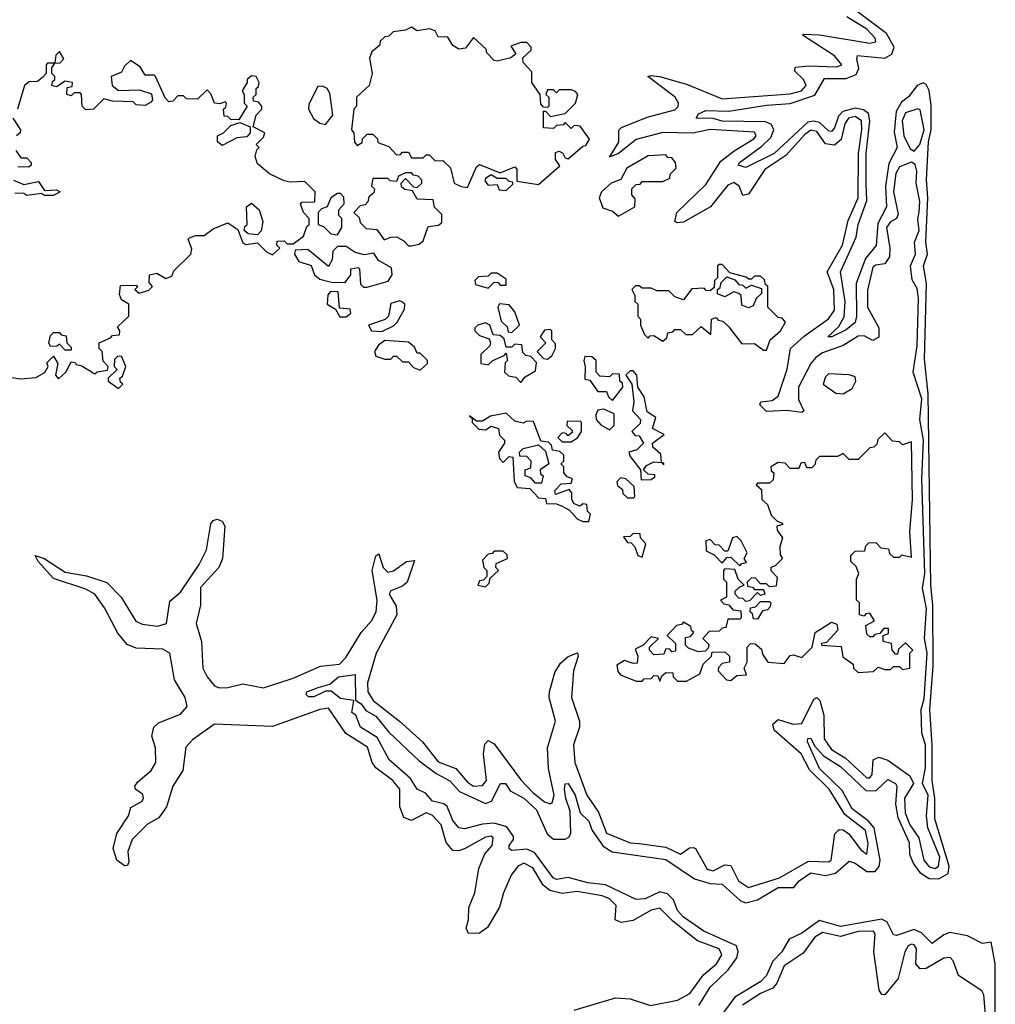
# Model space of a CAD drawing. Extents: x 2494106 to 2685573, y 758056 to 915185.
# Tile 425 of 507: x 2675541 to 2678839, y 833658 to 836988. Entities that reach past the tile are written whole.
import ezdxf

# ---------------------------------------------------------------- set-up
doc = ezdxf.new("R2010")
doc.units = 0

msp = doc.modelspace()

# ---------------------------------------------------------------- linework, layer by layer
at = {"layer": '0CON05XD'}
for points in [[(2677836.7, 833653.3), (2677875, 833715.4), (2677936.1, 833773.9), (2677964.7, 833815), (2677969.3, 833835), (2677963.8, 833855), (2677853.6, 833905), (2677785, 833952.1), (2677764.7, 833975), (2677750.9, 834010.8), (2677731.1, 834031.1), (2677705, 834038.1), (2677655, 834014.1), (2677625, 834011.8), (2677521.2, 834061.2), (2677461.7, 834068.3), (2677395, 834087.1), (2677355, 834079.5), (2677344.6, 834085), (2677281.5, 834171.5), (2677255, 834182.8), (2677205, 834177.5), (2677195, 834184), (2677196, 834195), (2677210.6, 834215), (2677210, 834225), (2677188.1, 834258.1), (2677145, 834270.5), (2677105, 834267.1), (2677045, 834251.4), (2677025, 834254.2), (2677005, 834278.8), (2676986.3, 834326.3), (2676975, 834335.6), (2676936.7, 834345), (2676912.2, 834372.2), (2676884, 834385), (2676861.5, 834421.5), (2676790, 834485), (2676749.6, 834559.6), (2676692.5, 834595), (2676677.5, 834635), (2676663.3, 834645), (2676670, 834685), (2676625, 834692), (2676593.6, 834716.4), (2676575, 834716.7), (2676535, 834697.1), (2676517.7, 834697.7), (2676508.8, 834705), (2676511.2, 834715), (2676550.4, 834729.5), (2676589.6, 834740.5), (2676618.8, 834765), (2676675, 834773.3), (2676675.8, 834685.8), (2676695, 834674.2), (2676710.9, 834650.9), (2676745, 834632.5), (2676788.5, 834578.5), (2676890.9, 834480.9), (2676948.6, 834438.6), (2676995, 834413.8), (2677027.8, 834377.8), (2677115, 834337.1), (2677135.4, 834344.6), (2677166.7, 834405), (2677183.3, 834405), (2677199.2, 834379.2), (2677245, 834355.3), (2677288.5, 834315), (2677324.1, 834234.1), (2677345, 834216.4), (2677385, 834216.2), (2677397.3, 834222.7), (2677404.2, 834235.8), (2677401.3, 834311.3), (2677386.7, 834353.3), (2677383, 834385), (2677385, 834403.3), (2677395, 834404), (2677419.2, 834365), (2677435.6, 834305.6), (2677465, 834277.5), (2677475.7, 834245.7), (2677512.8, 834192.8), (2677543.3, 834173.3), (2677725, 834146.9), (2677822.2, 834082.2), (2677875, 834066.6), (2677915, 834064.5), (2677978, 834008), (2677995, 834001.2), (2678035, 834011.1), (2678105, 834052.4), (2678157.8, 834052.2), (2678175.4, 834075), (2678215, 834102), (2678265, 834093.8), (2678298.6, 834101.4), (2678345, 834141.8), (2678365, 834134.7), (2678405, 834106.4), (2678432.6, 834107.4), (2678446.8, 834123.2), (2678449.6, 834145), (2678429.3, 834255), (2678408.6, 834278.6), (2678355, 834318.4), (2678321, 834381), (2678244.4, 834455), (2678204.5, 834545), (2678205, 834556.2), (2678215, 834558), (2678227.7, 834532.3), (2678258, 834498), (2678315, 834461.4), (2678401.2, 834381.2), (2678435, 834380), (2678475, 834417.5), (2678501.9, 834405), (2678506.1, 834395), (2678501.7, 834335), (2678509.1, 834289.1), (2678548.1, 834205), (2678549.3, 834165), (2678562.8, 834132.8), (2678583.4, 834103.4), (2678615, 834082.7), (2678648.3, 834081.7), (2678679.8, 834100.2), (2678683.4, 834125), (2678634.5, 834285), (2678633.9, 834355), (2678625.5, 834415), (2678625.8, 834535), (2678618, 834655), (2678628.7, 834801.3), (2678628.1, 835008.1), (2678620.6, 835075), (2678611.9, 835721.9), (2678599.6, 835839.6), (2678605.8, 836095), (2678596.4, 836155), (2678609.3, 836195), (2678603.8, 836235), (2678611.3, 836385), (2678606.1, 836446.1), (2678612.6, 836575), (2678621.9, 836615), (2678622.5, 836697.5), (2678615, 836748), (2678605, 836768), (2678595, 836774.2), (2678575, 836764.4), (2678545, 836726.2), (2678521.9, 836708.1), (2678503.2, 836676.8), (2678497.2, 836607.2), (2678507.5, 836555), (2678478.7, 836501.3), (2678467.3, 836425), (2678470.7, 836355), (2678442.1, 836297.9), (2678436, 836224), (2678400, 836180), (2678368.9, 836095), (2678370, 835985), (2678365, 835963.3), (2678335, 835938.2), (2678286.7, 835915), (2678272.5, 835915), (2678309.9, 835950.1), (2678327.4, 835982.6), (2678331.6, 836035), (2678315.3, 836135), (2678368.3, 836251.7), (2678375.7, 836295), (2678404, 836376), (2678402.7, 836432.7), (2678402.5, 836535), (2678414.9, 836645), (2678409.7, 836669.7), (2678393, 836683), (2678365, 836687.8), (2678323.3, 836676.7), (2678308.7, 836661.3), (2678295, 836621.5), (2678285, 836609.6), (2678275, 836611.6), (2678245, 836639.8), (2678225, 836644.3), (2678205, 836640.7), (2678091.8, 836535), (2677995, 836487.5), (2677970, 836495), (2677974.5, 836505), (2678049.9, 836560.1), (2678080.4, 836589.6), (2678090.3, 836615), (2678082.4, 836632.5), (2678062, 836642), (2677915, 836644.8), (2677885, 836653.8), (2677827.5, 836655), (2677835, 836668.8), (2677860, 836680), (2677938.3, 836678.3), (2678065, 836698.5), (2678145, 836704.3), (2678228.3, 836731.7), (2678261.7, 836788.3), (2678335, 836788.8), (2678368.3, 836801.7), (2678378, 836822), (2678370.4, 836855), (2678373.5, 836866.5), (2678465, 836857), (2678489, 836871), (2678497.5, 836895), (2678471.1, 836941.1), (2678371.9, 837015)], [(2677553.8, 833943.8), (2677557.6, 833992.4), (2677535, 834014.7), (2677510, 834025), (2677425, 834039.3), (2677375, 834032.8), (2677332.8, 834042.8), (2677310.5, 834060.5), (2677275, 834118.7), (2677245, 834135.3), (2677225, 834124.6), (2677202.1, 834095), (2677176.1, 834035), (2677163.3, 833986.7), (2677122.4, 833917.6), (2677095, 833898), (2677057.7, 833897.7), (2677050, 833915), (2677058.1, 833945), (2677059.2, 833985), (2677079.2, 834035), (2677092.6, 834117.4), (2677113.8, 834166.2), (2677137.9, 834195), (2677141.1, 834221.1), (2677135, 834226.2), (2677115, 834223.1), (2677045, 834183.1), (2677025, 834176.2), (2677005, 834177.8), (2676982.1, 834205), (2676965.6, 834265), (2676935, 834297), (2676915, 834304.7), (2676865, 834279.2), (2676840, 834290), (2676826.2, 834325), (2676825.5, 834385.5), (2676802, 834415), (2676745, 834457), (2676732.8, 834475), (2676716.9, 834526.9), (2676643.2, 834573.2), (2676585, 834658.8), (2676555, 834655.2), (2676395, 834597.5), (2676200, 834605), (2676125, 834552), (2676103, 834527), (2676091.9, 834448.1), (2676059.2, 834395), (2676037.7, 834325), (2676011.2, 834288.8), (2675972.6, 834267.4), (2675921.4, 834215), (2675906.5, 834175), (2675910.4, 834139.5), (2675905, 834127.5), (2675895, 834126.2), (2675868.8, 834145), (2675856.7, 834185), (2675868.9, 834235), (2675908.9, 834295), (2675916.3, 834323.7), (2675955, 834344.3), (2675959.4, 834355), (2675957, 834367), (2675932.5, 834385), (2675930, 834395), (2675940.4, 834409.6), (2675985, 834448.2), (2676001.6, 834475), (2676000.5, 834525), (2675988.2, 834565), (2675994.6, 834595.3), (2676010.2, 834609.8), (2676085, 834638.4), (2676107.5, 834665), (2676100.2, 834695), (2676063.8, 834755), (2676048.2, 834845), (2676025, 834858.6), (2675935, 834862.6), (2675904.8, 834874.8), (2675873.2, 834913.2), (2675828, 834998), (2675795, 835044.7), (2675765, 835061.2), (2675655, 835097.3), (2675603.5, 835155), (2675593.3, 835175), (2675623.8, 835165), (2675695, 835118.9), (2675766.9, 835106.9), (2675835, 835084.7), (2675884, 835035), (2675933.7, 834953.7), (2675955, 834943), (2676006.7, 834936.7), (2676037.7, 834945), (2676048.9, 835021.1), (2676085, 835051.2), (2676147.9, 835145), (2676171.9, 835195), (2676186.9, 835283.1), (2676195, 835294.3), (2676208.5, 835298.5), (2676225, 835291.4), (2676234.6, 835274.6), (2676226.5, 835165), (2676213.8, 835135), (2676152.6, 835067.4), (2676152, 835008), (2676137.1, 834945), (2676155.6, 834885), (2676160.4, 834795), (2676174.8, 834765), (2676199.7, 834735), (2676215, 834728.5), (2676245, 834729), (2676295, 834741.9), (2676365, 834728.4), (2676465, 834760.2), (2676558.3, 834801.7), (2676622.3, 834807.7), (2676645, 834831.3), (2676695, 834915.3), (2676730, 834955), (2676746.2, 834985), (2676749.3, 835025), (2676732.6, 835125), (2676745, 835174.2), (2676755, 835181.2), (2676769.3, 835135), (2676785, 835119.6), (2676805, 835123.2), (2676848, 835155), (2676875, 835158.8), (2676850.8, 835085), (2676835, 835071.8), (2676795, 835055.5), (2676789.5, 835045), (2676813.9, 835003.9), (2676815.3, 834975), (2676745.9, 834845), (2676716.7, 834745), (2676717.5, 834715), (2676735.7, 834685), (2676825, 834615.8), (2676902.8, 834545), (2676955, 834477.2), (2677015.1, 834455.1), (2677055, 834409.2), (2677075, 834395.7), (2677105, 834397.8), (2677118.8, 834415), (2677109.3, 834505), (2677112.9, 834537.1), (2677125, 834549.4), (2677145, 834538.5), (2677235, 834417.2), (2677275, 834373.9), (2677315, 834342.9), (2677334.5, 834335.5), (2677340.4, 834339.6), (2677347.1, 834365), (2677328.5, 834455), (2677325.2, 834525), (2677352, 834615), (2677331.3, 834695), (2677332.1, 834715), (2677350.4, 834779.6), (2677368.6, 834811.4), (2677395, 834833.5), (2677426.6, 834846.6), (2677428.5, 834835), (2677412.5, 834785), (2677406.5, 834695), (2677433.8, 834615), (2677433, 834595), (2677413.1, 834535), (2677417.9, 834475), (2677458.1, 834365), (2677497, 834307), (2677525, 834236.8), (2677605, 834203.8), (2677635, 834201), (2677725, 834188.9), (2677775, 834166), (2677805, 834186.6), (2677818.2, 834188.3), (2677825.4, 834185), (2677864.6, 834115), (2677885, 834109.2), (2677925, 834129.2), (2677945, 834127.5), (2677970.6, 834075), (2678005, 834052.9), (2678109.2, 834085), (2678207.7, 834142.3), (2678275, 834140), (2678284.3, 834145), (2678296.2, 834233.8), (2678310.9, 834249.1), (2678325, 834247.5), (2678344.2, 834234.2), (2678385, 834178.8), (2678405, 834166), (2678408.8, 834201.2), (2678399.8, 834245), (2678329.8, 834299.8), (2678277, 834385), (2678211.2, 834451.2), (2678182.2, 834505), (2678091.8, 834585), (2678086.9, 834605), (2678105, 834621.1), (2678156, 834605), (2678185, 834606.9), (2678225, 834690), (2678235, 834695.4), (2678245.2, 834685.2), (2678259.3, 834635), (2678260, 834555), (2678285, 834519.2), (2678331.3, 834491.3), (2678405, 834423.3), (2678415, 834423.4), (2678422.8, 834435), (2678425.5, 834485), (2678445, 834493.2), (2678475, 834483.4), (2678549.9, 834429.9), (2678562.3, 834405), (2678532.1, 834355), (2678534, 834305), (2678550, 834265), (2678580.3, 834220.2), (2678597.2, 834145), (2678615, 834122.8), (2678635, 834117.5), (2678646.7, 834125), (2678651.2, 834155), (2678610.3, 834255), (2678606.4, 834295), (2678611.5, 834365), (2678592.9, 834405), (2678602.4, 834457.6), (2678603.1, 834535), (2678590.7, 834575), (2678588, 834655), (2678598.7, 834691.3), (2678608.8, 834845), (2678599.8, 834895), (2678606.7, 834996.7), (2678592.7, 835065), (2678600.9, 835115), (2678590.6, 835435), (2678596.4, 835565), (2678584.1, 835635), (2678590.3, 835705), (2678561.6, 835795), (2678574.6, 835885), (2678579.2, 836045), (2678575, 836078.5), (2678557.8, 836107.8), (2678552.5, 836155), (2678568.9, 836195), (2678565.5, 836235), (2678581.4, 836275), (2678577.3, 836312.7), (2678581.9, 836338.1), (2678583.2, 836373.2), (2678570.8, 836435), (2678574.1, 836475), (2678568, 836498.1), (2678555, 836506), (2678515, 836490.4), (2678502.1, 836467.9), (2678494.4, 836405), (2678510.1, 836329.9), (2678504.8, 836315.2), (2678485, 836303.4), (2678471.3, 836285), (2678482.5, 836215), (2678481.2, 836185), (2678465, 836161.5), (2678435, 836157.8), (2678425, 836150.4), (2678406.9, 836073.1), (2678406.8, 836015), (2678444.7, 835945), (2678445, 835914), (2678425, 835902.9), (2678395, 835918.1), (2678375, 835917.4), (2678324.4, 835885.6), (2678255, 835860.6), (2678231.7, 835845), (2678215.1, 835824.9), (2678173.7, 835745), (2678173.1, 835703.1), (2678192, 835665), (2678185, 835659.2), (2678134.3, 835665.7), (2678065, 835662.1), (2678043.1, 835685), (2678046.2, 835695), (2678085, 835699.5), (2678105, 835714.5), (2678134.8, 835805.2), (2678147, 835875), (2678193, 835917), (2678275, 835975.8), (2678295.5, 836005), (2678292.9, 836075), (2678270.5, 836135), (2678322.4, 836225), (2678341.5, 836308.5), (2678375.2, 836385), (2678376.7, 836535), (2678388.1, 836615), (2678386.7, 836645), (2678365, 836660.2), (2678342.6, 836655), (2678329.8, 836635), (2678317.9, 836582.1), (2678295, 836563.3), (2678265, 836567.4), (2678235, 836609.2), (2678215, 836614), (2678195, 836599.8), (2678131.3, 836528.7), (2678059.6, 836480.4), (2678005, 836397.7), (2677985, 836392.9), (2677973.4, 836425), (2677955, 836436.6), (2677935, 836427.6), (2677906.7, 836393.3), (2677875.8, 836354.2), (2677785, 836302.3), (2677765, 836300), (2677755.8, 836305), (2677762.8, 836335), (2677860.3, 836429.7), (2677911.3, 836508.7), (2677955.7, 836544.3), (2678022.5, 836585), (2678030.8, 836595), (2678025, 836607.4), (2677875, 836616.6), (2677816.4, 836603.6), (2677715, 836606.5), (2677625, 836582.3), (2677565, 836534.7), (2677535, 836522.5), (2677566.8, 836573.2), (2677566.3, 836613.7), (2677575, 836623.3), (2677662.5, 836657.5), (2677755, 836683.1), (2677766.5, 836693.5), (2677768.4, 836705), (2677756.5, 836725), (2677664, 836795), (2677675, 836799.1), (2677703.8, 836795), (2677795, 836769.8), (2677915, 836720.2), (2678145, 836736.6), (2678183.2, 836746.8), (2678200, 836765), (2678190, 836785), (2678160.6, 836815), (2678163.6, 836826.4), (2678208.7, 836831.3), (2678302.2, 836827.8), (2678320.6, 836835), (2678295.4, 836865), (2678187.5, 836935), (2678191.7, 836938.3), (2678245, 836936.8), (2678415, 836908.4), (2678435, 836912.5), (2678432.3, 836925), (2678404.1, 836955), (2678337.5, 836997.5)], [(2677055, 836420), (2677085, 836490), (2677095, 836497.5), (2677165, 836470), (2677215, 836490), (2677221.7, 836481.7), (2677221.7, 836441.7), (2677295, 836430), (2677367, 836493), (2677352.5, 836515), (2677351.7, 836538.3), (2677365, 836542.5), (2677376.4, 836536.4), (2677385, 836520), (2677395, 836517.5), (2677445, 836560), (2677455, 836562.5), (2677467, 836583), (2677435, 836627.5), (2677415, 836630), (2677405, 836620), (2677385, 836640), (2677378.3, 836631.7), (2677355, 836630), (2677345, 836620), (2677311.7, 836621.7), (2677311.7, 836678.3), (2677318.3, 836678.3), (2677335, 836660), (2677385, 836670), (2677420, 836705), (2677427.5, 836735), (2677420, 836745), (2677405, 836750), (2677365, 836750), (2677355, 836740), (2677345, 836750), (2677325, 836750), (2677320, 836735), (2677330, 836725), (2677330, 836695), (2677325, 836690), (2677311.7, 836691.7), (2677303, 836703), (2677300, 836735), (2677272.5, 836775), (2677271.7, 836811.7), (2677243, 836843), (2677241.7, 836858.3), (2677270, 836885), (2677270, 836895), (2677255, 836910), (2677235, 836910), (2677201.7, 836898.3), (2677218.3, 836871.7), (2677201.7, 836858.3), (2677155, 836847.5), (2677145, 836850), (2677120, 836875), (2677118.3, 836888.3), (2677075, 836927.5), (2677048.3, 836891.7), (2677025, 836887.5), (2677005, 836900), (2676988.3, 836928.3), (2676955, 836930), (2676945, 836950), (2676926.4, 836956.4), (2676885, 836950), (2676865, 836962.5), (2676845, 836952.5), (2676803, 836947), (2676788.3, 836931.7), (2676775, 836930), (2676760, 836915), (2676758.3, 836901.7), (2676731.7, 836878.3), (2676723, 836857), (2676732.5, 836805), (2676722.5, 836765), (2676680, 836725), (2676680, 836695), (2676670, 836685), (2676662.5, 836615), (2676670, 836605), (2676673, 836573), (2676681.7, 836561.7), (2676698.3, 836571.7), (2676700, 836585), (2676715, 836600), (2676735, 836600), (2676750, 836585), (2676751.7, 836571.7), (2676788.3, 836558.3), (2676815, 836530), (2676828.3, 836531.7), (2676835, 836540), (2676855, 836540), (2676865, 836520), (2676905, 836520), (2676915, 836530), (2676925, 836530), (2676945, 836510), (2676971.7, 836511.7), (2676997, 836487), (2677010, 836435), (2677033, 836423), (2677055, 836420)], [(2675495, 835780), (2675545, 835773.3), (2675595, 835777.5), (2675626.1, 835793.9), (2675637.5, 835815), (2675633, 835827), (2675655, 835850), (2675670, 835825), (2675662.5, 835785), (2675672.5, 835772.5), (2675697.5, 835795), (2675715, 835830), (2675728.3, 835828.3), (2675731.7, 835821.7), (2675748.3, 835818.3), (2675795, 835790), (2675803, 835797), (2675838.3, 835801.7), (2675840, 835815), (2675823, 835833), (2675820, 835865), (2675810, 835875), (2675810, 835895), (2675848.3, 835911.7), (2675855, 835920), (2675878.3, 835921.7), (2675880, 835935), (2675871.7, 835948.3), (2675910, 835985), (2675910, 836025), (2675885, 836040), (2675878.3, 836058.3), (2675881.7, 836088.3), (2675935, 836090), (2675940, 836085), (2675930, 836075), (2675945, 836062.5), (2675977, 836073), (2675990, 836085), (2675978.3, 836098.3), (2675980, 836125), (2676005, 836130), (2676035, 836112.5), (2676055, 836120), (2676061.7, 836138.3), (2676120, 836195), (2676123, 836213), (2676110, 836245), (2676115, 836250), (2676135, 836257.5), (2676165, 836257.5), (2676195, 836280), (2676245, 836300), (2676278.3, 836278.3), (2676295, 836232.5), (2676305, 836227.5), (2676345, 836232.5), (2676375, 836202.5), (2676395, 836192.5), (2676420, 836215), (2676410, 836225), (2676411.7, 836238.3), (2676435, 836240), (2676445, 836230), (2676465, 836230), (2676500, 836255), (2676511.7, 836288.3), (2676520, 836295), (2676520, 836315), (2676500, 836335), (2676490, 836365), (2676495, 836370), (2676538.3, 836371.7), (2676540, 836405), (2676505, 836440), (2676455, 836437.5), (2676435, 836442.5), (2676385, 836466.7), (2676345, 836500), (2676337.5, 836525), (2676342.5, 836547.5), (2676350, 836555), (2676340, 836565), (2676365, 836590), (2676370, 836605), (2676330, 836625), (2676340, 836665), (2676360, 836685), (2676360, 836695), (2676348.3, 836708.3), (2676331.7, 836711.7), (2676330, 836725), (2676340, 836735), (2676340, 836755), (2676348.3, 836761.7), (2676350, 836775), (2676340, 836795), (2676325, 836797.5), (2676310, 836785), (2676310, 836775), (2676293, 836747), (2676300, 836735), (2676300, 836705), (2676310, 836695), (2676281.7, 836648.3), (2676255, 836650), (2676245, 836660), (2676231.7, 836661.7), (2676230, 836685), (2676238.3, 836691.7), (2676240, 836705), (2676235, 836710), (2676217.5, 836702.5), (2676200, 836705), (2676187, 836737), (2676175, 836750), (2676141.7, 836718.3), (2676105, 836720), (2676095, 836730), (2676075, 836730), (2676058.3, 836711.7), (2676045, 836710), (2676033, 836723), (2676000, 836795), (2675995, 836800), (2675965, 836800), (2675948.3, 836828.3), (2675915, 836850), (2675895, 836830), (2675885, 836810), (2675850, 836795), (2675853.3, 836765), (2675875, 836747.5), (2675945, 836750), (2675987, 836737), (2675990, 836715), (2675983, 836707), (2675965, 836697.5), (2675935, 836700), (2675925, 836710), (2675855, 836712.5), (2675825, 836720), (2675790, 836685), (2675765, 836682.5), (2675752.5, 836695), (2675750, 836735), (2675745, 836740), (2675725, 836740), (2675715, 836730), (2675700, 836735), (2675701.7, 836758.3), (2675718.3, 836761.7), (2675720, 836775), (2675695, 836780), (2675665, 836760), (2675650, 836765), (2675651.7, 836778.3), (2675660, 836785), (2675660, 836795), (2675650, 836805), (2675650, 836825), (2675660, 836840), (2675678.3, 836841.7), (2675690, 836855), (2675675, 836880), (2675663, 836867), (2675660, 836840), (2675635, 836840), (2675630, 836835), (2675630, 836805), (2675618.3, 836791.7), (2675601.7, 836778.3), (2675573, 836777), (2675557.5, 836765), (2675533.3, 836685)], [(2676575, 836632.5), (2676600, 836665), (2676589.3, 836739.3), (2676580, 836755), (2676565, 836762.5), (2676548.3, 836761.7), (2676518.3, 836701.7), (2676517.5, 836685), (2676533.6, 836653.6), (2676555, 836637.5), (2676575, 836632.5)], [(2678565, 836543.1), (2678584.1, 836565.9), (2678597.8, 836615), (2678585, 836682.5), (2678576.4, 836686.4), (2678535, 836672.9), (2678524, 836645), (2678529.5, 836595), (2678550.6, 836550.6), (2678565, 836543.1)], [(2675517.5, 836655), (2675543.3, 836615), (2675542.5, 836605), (2675530, 836595)], [(2676225, 836562.5), (2676210, 836575), (2676210, 836595), (2676230, 836605), (2676255, 836630), (2676285, 836640), (2676320, 836625), (2676320, 836605), (2676308.3, 836591.7), (2676275, 836587.5), (2676225, 836562.5)], [(2675527.5, 836545), (2675545, 836520), (2675565, 836520), (2675580, 836505), (2675580, 836495), (2675571.7, 836488.3), (2675535, 836490)], [(2677565, 836323.3), (2677620, 836355), (2677621.7, 836381.7), (2677610, 836395), (2677610, 836415), (2677625, 836430), (2677638.3, 836431.7), (2677645, 836440), (2677715, 836440), (2677738.3, 836451.7), (2677740, 836465), (2677760, 836485), (2677757.5, 836505), (2677745, 836520), (2677731.7, 836521.7), (2677725, 836530), (2677665, 836527.5), (2677593.3, 836485), (2677573, 836447), (2677540, 836435), (2677507.5, 836405), (2677500, 836385), (2677511.7, 836351.7), (2677545, 836340), (2677565, 836323.3)], [(2675520, 836445), (2675555, 836430), (2675605, 836440), (2675625, 836410), (2675665, 836412.5), (2675677.5, 836405), (2675655, 836392.5), (2675625, 836392.5), (2675615, 836400), (2675565, 836392.5), (2675555, 836400), (2675525, 836401.2)], [(2676865, 836222.5), (2676891.7, 836228.3), (2676905, 836240), (2676921.7, 836288.3), (2676957, 836293), (2676968.3, 836301.7), (2676968.3, 836328.3), (2676943, 836353), (2676938.3, 836378.3), (2676885, 836380), (2676868.3, 836408.3), (2676843, 836413), (2676831.7, 836421.7), (2676830, 836435), (2676845, 836450), (2676871.7, 836421.7), (2676885, 836420), (2676900, 836435), (2676900, 836445), (2676888.3, 836458.3), (2676871.7, 836461.7), (2676865, 836470), (2676845, 836470), (2676821.7, 836458.3), (2676815, 836440), (2676793, 836443), (2676785, 836450), (2676735, 836450), (2676730, 836425), (2676740, 836415), (2676738.3, 836401.7), (2676721.7, 836388.3), (2676718.3, 836371.7), (2676708.3, 836361.7), (2676691.7, 836358.3), (2676670, 836335), (2676688.3, 836318.3), (2676691.7, 836301.7), (2676711.7, 836281.7), (2676748.3, 836278.3), (2676772.5, 836242.5), (2676795, 836252.5), (2676815, 836253.3), (2676840, 836240), (2676855, 836222.5), (2676865, 836222.5)], [(2677185, 836410), (2677208.3, 836431.7), (2677208.3, 836438.3), (2677195, 836440), (2677185, 836450), (2677155, 836450), (2677135, 836462.5), (2677115, 836450), (2677113, 836443), (2677125, 836427.5), (2677155, 836430), (2677161.7, 836411.7), (2677185, 836410)], [(2676615, 836260), (2676630, 836285), (2676630, 836315), (2676620, 836325), (2676620, 836345), (2676637.5, 836365), (2676637, 836387), (2676625, 836400), (2676615, 836400), (2676592.5, 836385), (2676580, 836355), (2676561.7, 836348.3), (2676550, 836335), (2676550, 836295), (2676568.3, 836288.3), (2676593, 836263), (2676615, 836260)], [(2676345, 836260), (2676313, 836263), (2676300, 836275), (2676301.7, 836288.3), (2676310, 836295), (2676307.5, 836355), (2676325, 836367.5), (2676350, 836345), (2676362.5, 836305), (2676357, 836273), (2676345, 836260)], [(2676715, 836082.5), (2676787, 836103), (2676800, 836125), (2676798.3, 836148.3), (2676753.3, 836173.3), (2676738.3, 836198.3), (2676705, 836192.5), (2676675, 836200), (2676645, 836220), (2676615, 836220), (2676600, 836205), (2676597.5, 836175), (2676585, 836152.5), (2676515, 836210), (2676471.7, 836208.3), (2676470, 836195), (2676485, 836170), (2676526.4, 836156.4), (2676537.5, 836125), (2676555, 836110), (2676595, 836100), (2676641.7, 836098.3), (2676660, 836125), (2676660, 836145), (2676685, 836150), (2676690, 836145), (2676693, 836093), (2676703, 836083), (2676715, 836082.5)], [(2678065, 835870), (2678077.5, 835905), (2678112.5, 835935), (2678130, 835965), (2678118.3, 835978.3), (2678105, 835980), (2678070, 836015), (2678070, 836085), (2678061.7, 836091.7), (2678058.3, 836108.3), (2678045, 836120), (2678025, 836120), (2678015, 836110), (2678005, 836110), (2677997, 836117), (2677941.7, 836131.7), (2677915, 836160), (2677905, 836160), (2677900, 836155), (2677900, 836115), (2677890, 836105), (2677888.3, 836081.7), (2677875, 836070), (2677861.7, 836071.7), (2677855, 836080), (2677813, 836077), (2677785, 836040), (2677755, 836050), (2677735, 836070), (2677695, 836070), (2677675, 836080), (2677645, 836080), (2677635, 836087.5), (2677623, 836087), (2677610, 836075), (2677620, 836055), (2677620, 836035), (2677630, 836025), (2677630, 835985), (2677640, 835975), (2677640, 835955), (2677653, 835923), (2677665, 835910), (2677671.7, 835918.3), (2677685, 835920), (2677715, 835900), (2677728.3, 835911.7), (2677731.7, 835928.3), (2677748.3, 835931.7), (2677755, 835940), (2677775, 835940), (2677793, 835923), (2677815, 835922.5), (2677845, 835950), (2677877, 835923), (2677880, 835975), (2677895, 835980), (2677901.7, 835971.7), (2677918.3, 835968.3), (2677938.3, 835948.3), (2677981.7, 835891.7), (2678025, 835892.5), (2678055, 835870), (2678065, 835870)], [(2677125, 836080), (2677145, 836100), (2677158.3, 836098.3), (2677165, 836090), (2677185, 836090), (2677185, 836110), (2677155, 836130), (2677135, 836130), (2677125, 836120), (2677091.7, 836118.3), (2677080, 836105), (2677081.7, 836091.7), (2677125, 836080)], [(2678005, 836012.5), (2677981.7, 836021.7), (2677980, 836055), (2677971.7, 836061.7), (2677955, 836067.5), (2677925, 836050), (2677900, 836060), (2677900, 836075), (2677908.3, 836081.7), (2677911.7, 836098.3), (2677931.7, 836118.3), (2677958.3, 836108.3), (2677971.7, 836091.7), (2677985, 836090), (2677995, 836080), (2678015, 836090), (2678048.3, 836078.3), (2678048.3, 836061.7), (2678030, 836045), (2678020, 836020), (2678005, 836012.5)], [(2676645, 835982.5), (2676660, 835995), (2676658.3, 836008.3), (2676621.7, 836011.7), (2676617.5, 836067.5), (2676591.7, 836068.3), (2676582.5, 836057.5), (2676580, 836025), (2676608.3, 836008.3), (2676623, 835983), (2676645, 835982.5)], [(2676765, 835932.5), (2676805, 835952.5), (2676817.5, 835965), (2676841.7, 836008.3), (2676842.5, 836025), (2676835, 836032.5), (2676825, 836036.7), (2676795, 836027.5), (2676787.5, 835985), (2676776.7, 835973.3), (2676720, 835955), (2676730, 835935), (2676765, 835932.5)], [(2677205, 835930), (2677230, 835955), (2677215, 836000), (2677195, 836023.3), (2677163, 836027), (2677157.5, 836015), (2677168.3, 835968.3), (2677188.3, 835948.3), (2677191.7, 835931.7), (2677205, 835930)], [(2677235, 835760), (2677250, 835780), (2677285, 835800), (2677288.3, 835828.3), (2677268.3, 835848.3), (2677251.7, 835851.7), (2677241.7, 835861.7), (2677238.3, 835888.3), (2677215, 835890), (2677205, 835880), (2677185, 835880), (2677178.3, 835908.3), (2677165, 835920), (2677141.7, 835921.7), (2677130, 835955), (2677115, 835962.5), (2677090, 835955), (2677080, 835945), (2677080, 835935), (2677095, 835920), (2677128.3, 835908.3), (2677132.5, 835895), (2677130, 835885), (2677100, 835855), (2677100, 835825), (2677125, 835820), (2677140, 835835), (2677178.3, 835851.7), (2677185, 835860), (2677190, 835835), (2677182.5, 835827.5), (2677180, 835795), (2677193, 835783), (2677218.3, 835778.3), (2677235, 835760)], [(2675715, 835870), (2675695, 835870), (2675675, 835890), (2675667, 835883), (2675645, 835882.5), (2675640, 835895), (2675645, 835920), (2675655, 835930), (2675675, 835930), (2675681.7, 835921.7), (2675698.3, 835918.3), (2675700, 835895), (2675715, 835880), (2675715, 835870)], [(2677325, 835840), (2677339.3, 835850.7), (2677352.5, 835875), (2677351.7, 835891.7), (2677340, 835905), (2677340, 835935), (2677335, 835940), (2677315, 835937.5), (2677300, 835915), (2677320, 835895), (2677290, 835865), (2677311.7, 835841.7), (2677325, 835840)], [(2676895, 835802.5), (2676920, 835825), (2676920, 835835), (2676895, 835860), (2676885, 835860), (2676875, 835880), (2676855, 835897.5), (2676775, 835902.5), (2676753.6, 835886.4), (2676740, 835865), (2676745, 835850), (2676775, 835840), (2676795, 835840), (2676805, 835850), (2676815, 835850), (2676835, 835830), (2676855, 835830), (2676871.7, 835811.7), (2676895, 835802.5)], [(2675875, 835740), (2675890, 835755), (2675881.7, 835761.7), (2675880, 835775), (2675888.3, 835781.7), (2675900, 835815), (2675885, 835850), (2675871.7, 835848.3), (2675861.7, 835838.3), (2675860, 835815), (2675870, 835805), (2675840, 835775), (2675840, 835765), (2675875, 835740)], [(2677545, 835700), (2677580, 835745), (2677578.3, 835758.3), (2677570, 835765), (2677568.3, 835788.3), (2677545, 835790), (2677535, 835780), (2677501.7, 835781.7), (2677490, 835795), (2677490, 835835), (2677475, 835847.5), (2677451.7, 835848.3), (2677447.5, 835835), (2677453, 835813), (2677451.7, 835771.7), (2677468.3, 835768.3), (2677495, 835730), (2677525, 835730), (2677531.7, 835711.7), (2677545, 835700)], [(2677641.7, 835431.7), (2677675, 835432.5), (2677688.3, 835441.7), (2677688.3, 835448.3), (2677665, 835450), (2677650, 835465), (2677660, 835480), (2677685, 835492.5), (2677710, 835490), (2677718.3, 835481.7), (2677718.3, 835488.3), (2677710, 835490), (2677708.3, 835518.3), (2677681.7, 835541.7), (2677680, 835555), (2677720, 835585), (2677680, 835605), (2677691.7, 835641.7), (2677661.7, 835661.7), (2677651.7, 835711.7), (2677630, 835745), (2677627.5, 835785), (2677615, 835800), (2677605, 835800), (2677590, 835785), (2677610, 835755), (2677617.5, 835695), (2677612.5, 835665), (2677640, 835635), (2677638.3, 835621.7), (2677610, 835595), (2677621.7, 835581.7), (2677635, 835580), (2677650, 835555), (2677627, 835533), (2677600, 835525), (2677605, 835510), (2677640, 835465), (2677641.7, 835431.7)], [(2678325, 835722.5), (2678355, 835740), (2678367.5, 835765), (2678365, 835780), (2678345, 835786.7), (2678275, 835790), (2678265, 835780), (2678257.5, 835755), (2678300, 835725), (2678325, 835722.5)], [(2677465, 835290), (2677470, 835315), (2677460, 835325), (2677458.3, 835348.3), (2677445, 835350), (2677435, 835342.5), (2677415, 835350), (2677407.5, 835365), (2677407, 835387), (2677398.3, 835398.3), (2677351.7, 835381.7), (2677350, 835395), (2677371.7, 835418.3), (2677405, 835420), (2677410, 835435), (2677391.7, 835441.7), (2677380, 835455), (2677380, 835475), (2677370, 835485), (2677380, 835495), (2677380, 835515), (2677367, 835527), (2677341.7, 835531.7), (2677338.3, 835548.3), (2677328.3, 835558.3), (2677302.5, 835562.5), (2677278.3, 835628.3), (2677255, 835630), (2677242.5, 835622.5), (2677215, 835630), (2677185, 835656.7), (2677133, 835647), (2677105, 835630), (2677085, 835630), (2677061.7, 835648.3), (2677070, 835640), (2677070, 835625), (2677093, 835603), (2677115, 835600), (2677135, 835612.5), (2677160, 835605), (2677163, 835583), (2677180, 835565), (2677180, 835555), (2677160, 835525), (2677163, 835503), (2677175, 835490), (2677195, 835510), (2677208.3, 835508.3), (2677213, 835427), (2677222.5, 835405), (2677265, 835402.5), (2677295, 835370), (2677318.3, 835368.3), (2677321.7, 835351.7), (2677355, 835350), (2677375, 835342.5), (2677399.3, 835329.3), (2677425, 835300), (2677445, 835290), (2677465, 835290)], [(2677535, 835600), (2677550, 835615), (2677550, 835655), (2677515, 835670), (2677495, 835667.5), (2677488.3, 835651.7), (2677490, 835635), (2677505, 835617.5), (2677535, 835600)], [(2677405, 835560), (2677426.4, 835573.6), (2677440, 835595), (2677440, 835625), (2677435, 835630), (2677391.7, 835628.3), (2677390, 835615), (2677408.3, 835598.3), (2677408.3, 835591.7), (2677395, 835580), (2677388.3, 835588.3), (2677375, 835590), (2677360, 835575), (2677375, 835560), (2677405, 835560)], [(2677795, 834750), (2677840, 834775), (2677851.7, 834808.3), (2677880, 834835), (2677881.7, 834848.3), (2677925, 834850), (2677940, 834835), (2677940, 834815), (2677915, 834810), (2677903, 834797), (2677902.5, 834785), (2677930, 834755), (2677945, 834752.5), (2677965, 834770), (2677998.3, 834771.7), (2677990, 834795), (2678000, 834815), (2678000, 834865), (2678011.7, 834878.3), (2678027, 834877), (2678048.3, 834858.3), (2678051.7, 834841.7), (2678070, 834815), (2678125, 834810), (2678145, 834837.5), (2678155, 834840), (2678185, 834830), (2678220, 834865), (2678230, 834915), (2678285, 834950), (2678303, 834943), (2678307, 834923), (2678268.3, 834881.7), (2678251.7, 834878.3), (2678251.7, 834871.7), (2678318.3, 834868.3), (2678323, 834833), (2678358.3, 834808.3), (2678360, 834795), (2678375, 834780), (2678427, 834783), (2678442.5, 834797.5), (2678465, 834790), (2678485, 834790), (2678495, 834800), (2678515, 834800), (2678525, 834790), (2678550, 834795), (2678550, 834845), (2678560, 834855), (2678535, 834880), (2678511.7, 834858.3), (2678508.3, 834841.7), (2678501.7, 834841.7), (2678490, 834855), (2678488.3, 834878.3), (2678460, 834885), (2678460, 834905), (2678478.3, 834911.7), (2678478.3, 834928.3), (2678461.7, 834928.3), (2678448.3, 834911.7), (2678431.7, 834908.3), (2678425, 834900), (2678415, 834900), (2678405, 834910), (2678401.7, 834938.3), (2678430, 834955), (2678415, 834980), (2678401.7, 834978.3), (2678395, 834970), (2678380, 834975), (2678380, 835015), (2678370, 835025), (2678370, 835095), (2678377.5, 835115), (2678368.3, 835138.3), (2678350, 835155), (2678350, 835175), (2678365, 835190), (2678398.3, 835191.7), (2678401.7, 835208.3), (2678411.7, 835218.3), (2678435, 835220), (2678451.7, 835201.7), (2678478.3, 835198.3), (2678481.7, 835181.7), (2678495, 835170), (2678515, 835170), (2678522.5, 835177.5), (2678555, 835170), (2678550, 835255), (2678559.4, 835365), (2678555, 835560), (2678525, 835550), (2678515, 835560), (2678491.7, 835561.7), (2678465, 835590), (2678441.7, 835568.3), (2678438.3, 835551.7), (2678428.3, 835541.7), (2678415, 835540), (2678375, 835500), (2678345, 835500), (2678325, 835520), (2678305, 835510), (2678245, 835510), (2678231.7, 835498.3), (2678228.3, 835481.7), (2678218.3, 835471.7), (2678201.7, 835471.7), (2678195, 835490), (2678181.7, 835488.3), (2678175, 835470), (2678145, 835470), (2678128.3, 835488.3), (2678105, 835490), (2678080, 835475), (2678081.7, 835461.7), (2678090, 835455), (2678088.3, 835431.7), (2678075, 835420), (2678035, 835420), (2678030, 835415), (2678048.3, 835398.3), (2678050, 835365), (2678068.3, 835348.3), (2678081.7, 835311.7), (2678101.7, 835291.7), (2678120, 835285), (2678120, 835280), (2678100, 835275), (2678101.7, 835261.7), (2678120, 835235), (2678110, 835205), (2678111.7, 835178.3), (2678120, 835165), (2678095, 835140), (2678080, 835135), (2678080, 835125), (2678101.7, 835101.7), (2678098.3, 835071.7), (2678075, 835070), (2678065, 835080), (2678045, 835080), (2678028.3, 835098.3), (2678015, 835100), (2678000, 835085), (2678001.7, 835071.7), (2678018.3, 835068.3), (2678025, 835060), (2678055, 835060), (2678060, 835045), (2678045, 835040), (2678035, 835050), (2678008.3, 835021.7), (2677995, 835020), (2677985, 835030), (2677971.7, 835031.7), (2677960, 835045), (2677960, 835055), (2677975, 835070), (2677990, 835075), (2677970, 835095), (2677958.3, 835128.3), (2677925, 835130), (2677920, 835125), (2677920, 835095), (2677930, 835085), (2677930, 835035), (2677910, 835025), (2677921.7, 835011.7), (2677938.3, 835008.3), (2677951.7, 834991.7), (2677978.3, 834988.3), (2677980, 834965), (2677975, 834960), (2677935, 834960), (2677928.3, 834931.7), (2677915, 834930), (2677905, 834920), (2677871.7, 834918.3), (2677850, 834895), (2677870, 834875), (2677868.3, 834861.7), (2677858.3, 834851.7), (2677835, 834850), (2677801.7, 834861.7), (2677791.7, 834871.7), (2677791.7, 834898.3), (2677808.3, 834901.7), (2677820, 834915), (2677811.7, 834921.7), (2677810, 834935), (2677785, 834950), (2677778.3, 834941.7), (2677761.7, 834938.3), (2677730, 834905), (2677758.3, 834878.3), (2677758.3, 834851.7), (2677745, 834850), (2677738.3, 834858.3), (2677725, 834860), (2677718.3, 834841.7), (2677685, 834840), (2677670, 834855), (2677670, 834865), (2677700, 834895), (2677675, 834900), (2677648.3, 834871.7), (2677621.7, 834858.3), (2677630, 834835), (2677628.3, 834811.7), (2677615, 834810), (2677585, 834820), (2677560, 834805), (2677563, 834783), (2677571.7, 834771.7), (2677625, 834750), (2677645, 834750), (2677651.7, 834758.3), (2677675, 834760), (2677685, 834770), (2677698.3, 834768.3), (2677705, 834750), (2677711.7, 834768.3), (2677725, 834780), (2677748.3, 834778.3), (2677750, 834765), (2677765, 834750), (2677795, 834750)], [(2677305, 835420), (2677285, 835420), (2677268.3, 835438.3), (2677250, 835445), (2677250, 835465), (2677268.3, 835471.7), (2677270, 835495), (2677255, 835510), (2677231.7, 835511.7), (2677230, 835525), (2677243, 835537), (2677295, 835550), (2677318.3, 835528.3), (2677330, 835485), (2677300, 835465), (2677301.7, 835451.7), (2677310, 835445), (2677305, 835420)], [(2677615, 835370), (2677620, 835375), (2677618.3, 835408.3), (2677590, 835435), (2677571.7, 835438.3), (2677560, 835425), (2677561.7, 835411.7), (2677578.3, 835398.3), (2677580, 835385), (2677595, 835370), (2677615, 835370)], [(2677645, 835170), (2677657.5, 835215), (2677640, 835235), (2677638.3, 835248.3), (2677615, 835250), (2677605, 835240), (2677581.7, 835238.3), (2677595, 835220), (2677608.3, 835218.3), (2677620, 835205), (2677630, 835175), (2677645, 835170)], [(2677975, 835140), (2677981.7, 835148.3), (2677998.3, 835151.7), (2677990, 835165), (2678000, 835185), (2677980, 835225), (2677965, 835240), (2677950, 835235), (2677935, 835190), (2677925, 835190), (2677905, 835210), (2677891.7, 835211.7), (2677875, 835230), (2677860, 835225), (2677861.7, 835191.7), (2677888.3, 835178.3), (2677915, 835150), (2677931.7, 835168.3), (2677945, 835170), (2677975, 835140)], [(2677115, 835070), (2677128.3, 835081.7), (2677131.7, 835098.3), (2677160, 835125), (2677150, 835135), (2677151.7, 835148.3), (2677190, 835165), (2677188.3, 835178.3), (2677175, 835190), (2677145, 835190), (2677138.3, 835181.7), (2677125, 835180), (2677105, 835160), (2677110, 835135), (2677120, 835125), (2677120, 835105), (2677108.3, 835091.7), (2677095, 835090), (2677090, 835075), (2677115, 835070)], [(2678035, 834960), (2678021.7, 834961.7), (2678018.3, 834978.3), (2678010, 834985), (2678011.7, 834998.3), (2678028.3, 835001.7), (2678045, 835020), (2678075, 835020), (2678080, 835015), (2678078.3, 835001.7), (2678068.3, 834991.7), (2678051.7, 834988.3), (2678035, 834960)], [(2677415, 833637.5), (2677555, 833679.1), (2677605, 833675.8), (2677673.7, 833653.7), (2677765, 833671.6), (2677806.2, 833693.8), (2677852.5, 833757.5), (2677896.8, 833795), (2677914.6, 833825), (2677905.4, 833845), (2677831.9, 833871.9), (2677748.5, 833938.5), (2677705, 833983.4), (2677675, 833976.2), (2677615, 833940.9), (2677573.9, 833933.9), (2677553.8, 833943.8)], [(2678838.8, 833585), (2678838.4, 833795), (2678825, 833867.5), (2678795, 833863.3), (2678745, 833889.5), (2678685, 833900), (2678665, 833892.8), (2678625, 833863.1), (2678589, 833899), (2678565, 833910.8), (2678505, 833890.5), (2678495, 833893.1), (2678473.1, 833935), (2678455, 833945.3), (2678315, 833921.3), (2678245, 833941.4), (2678185, 833898.8), (2678142.3, 833877.6), (2678117, 833835), (2678086.5, 833803.5), (2678065.3, 833755), (2678046.2, 833735), (2677958.5, 833681.5), (2677920.1, 833629.9)], [(2678815.7, 833504.3), (2678799.8, 833689.8), (2678793.5, 833703.5), (2678714.7, 833754.7), (2678696.8, 833805), (2678686.1, 833816.1), (2678665, 833814.2), (2678605, 833778.4), (2678585, 833777.5), (2678570.4, 833795), (2678572.7, 833845), (2678565, 833858.8), (2678555, 833861.5), (2678544, 833855), (2678533, 833835), (2678510.9, 833745), (2678465, 833690), (2678455, 833690.6), (2678446.5, 833705), (2678427.9, 833835), (2678433.1, 833895), (2678426.7, 833905), (2678375, 833903.5), (2678315, 833887.4), (2678255, 833900), (2678228.4, 833885), (2678188.9, 833831), (2678125, 833788.2), (2678100.7, 833729.3), (2678087.1, 833712.8), (2678045, 833694.7), (2677984.7, 833655)]]:
    msp.add_lwpolyline(points, dxfattribs=at)

doc.saveas('drawing.dxf')
